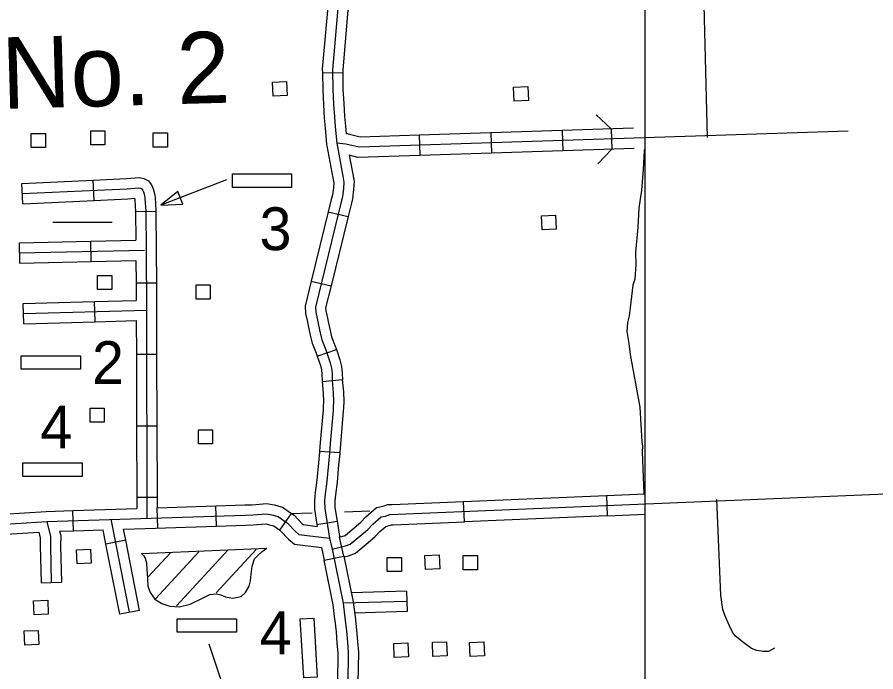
# Model space of a CAD drawing. Extents: x 1671357 to 13005564, y 567358 to 14261451.
# Drawn here: x 12758338.87 to 12758350.88, y 14259886.18 to 14259895.34 of the extents above; entities that cross this region are included whole.
import ezdxf

# ---------------------------------------------------------------- set-up
doc = ezdxf.new("R2010")
doc.units = 0
for name, color, linetype in [('2', 7, 'Continuous'), ('31', 7, 'Continuous'), ('32', 7, 'Continuous'), ('35', 7, 'Continuous'), ('38', 7, 'Continuous'), ('5', 7, 'Continuous'), ('56', 7, 'Continuous'), ('57', 7, 'Continuous'), ('63', 7, 'Continuous')]:
    doc.layers.add(name, color=color, linetype=linetype)

msp = doc.modelspace()

# ---------------------------------------------------------------- linework, layer by layer
at = {"layer": '2'}
msp.add_line((12758347.654, 14259857.213), (12758347.654, 14259912.829), dxfattribs=at)
at = {"layer": '31'}
for p, q in [((12758345.126, 14259888.276), (12758345.114, 14259888.56)), ((12758345.114, 14259888.56), (12758345.114, 14259888.56)), ((12758347.112, 14259888.644), (12758347.124, 14259888.36)), ((12758343.442, 14259887.792), (12758343.381, 14259888.058))]:
    msp.add_line(p, q, dxfattribs=at)
for points in [[(12758343.279, 14259887.893), (12758343.463, 14259887.937), (12758343.529, 14259887.96), (12758343.774, 14259888.166), (12758343.847, 14259888.243), (12758343.962, 14259888.343), (12758344.024, 14259888.355), (12758344.082, 14259888.375), (12758353.37, 14259888.764), (12758353.421, 14259888.766), (12758353.495, 14259888.761), (12758353.583, 14259888.735), (12758353.629, 14259888.691), (12758353.646, 14259888.635), (12758353.735, 14259886.205)], [(12758344.114, 14259888.518), (12758345.114, 14259888.56)], [(12758345.114, 14259888.56), (12758346.113, 14259888.602)], [(12758346.113, 14259888.602), (12758347.112, 14259888.644)], [(12758347.112, 14259888.644), (12758347.654, 14259888.666)], [(12758343.381, 14259888.058), (12758343.457, 14259888.085), (12758343.676, 14259888.27), (12758343.748, 14259888.346), (12758343.898, 14259888.475), (12758343.988, 14259888.493), (12758344.056, 14259888.516), (12758344.114, 14259888.518)], [(12758346.125, 14259888.318), (12758345.126, 14259888.276)], [(12758347.124, 14259888.36), (12758346.125, 14259888.318)], [(12758347.124, 14259888.36), (12758347.654, 14259888.382)], [(12758343.445, 14259887.786), (12758343.504, 14259887.8), (12758343.601, 14259887.835), (12758343.872, 14259888.063), (12758343.945, 14259888.14), (12758344.026, 14259888.211), (12758344.06, 14259888.217), (12758344.108, 14259888.233), (12758344.126, 14259888.234)], [(12758344.126, 14259888.234), (12758345.126, 14259888.276)], [(12758343.279, 14259887.893), (12758343.431, 14259887.134), (12758343.456, 14259886.929), (12758343.477, 14259886.748), (12758343.49, 14259886.589), (12758343.501, 14259886.447), (12758343.496, 14259886.023), (12758343.485, 14259885.842), (12758343.417, 14259885.475), (12758343.374, 14259885.241), (12758343.316, 14259885.039), (12758343.244, 14259884.721), (12758343.22, 14259884.574), (12758343.204, 14259884.493), (12758343.186, 14259884.34), (12758343.184, 14259884.219), (12758343.178, 14259884.044), (12758343.182, 14259883.896), (12758343.184, 14259883.797), (12758343.196, 14259883.689), (12758343.209, 14259883.559), (12758342.943, 14259883.348)]]:
    msp.add_lwpolyline(points, dxfattribs=at)
msp.add_lwpolyline([(12758343.597, 14259886.947), (12758343.619, 14259886.762), (12758343.631, 14259886.6), (12758343.643, 14259886.452), (12758343.638, 14259886.018), (12758343.631, 14259885.903), (12758343.348, 14259885.92), (12758343.354, 14259886.028), (12758343.359, 14259886.442), (12758343.348, 14259886.578), (12758343.336, 14259886.734), (12758343.318, 14259886.893), (12758343.315, 14259886.912), (12758343.29, 14259887.111), (12758343.164, 14259887.737), (12758343.442, 14259887.792), (12758343.571, 14259887.156)], close=True, dxfattribs=at)
at = {"layer": '32'}
for p, q in [((12758343.14, 14259894.559), (12758343.424, 14259894.563)), ((12758345.494, 14259893.719), (12758345.503, 14259893.435)), ((12758346.493, 14259893.752), (12758346.503, 14259893.468)), ((12758347.177, 14259893.775), (12758347.186, 14259893.491)), ((12758344.494, 14259893.686), (12758344.504, 14259893.402)), ((12758338.95, 14259892.725), (12758338.936, 14259893.009)), ((12758339.949, 14259892.771), (12758339.935, 14259893.055)), ((12758340.528, 14259892.619), (12758340.812, 14259892.621)), ((12758343.223, 14259892.614), (12758343.499, 14259892.546)), ((12758338.909, 14259891.895), (12758338.902, 14259892.179)), ((12758339.908, 14259891.918), (12758339.902, 14259892.202)), ((12758340.534, 14259891.619), (12758340.818, 14259891.621)), ((12758342.985, 14259891.643), (12758343.261, 14259891.575)), ((12758338.962, 14259891.046), (12758338.954, 14259891.33)), ((12758339.961, 14259891.074), (12758339.953, 14259891.358)), ((12758340.538, 14259890.619), (12758340.822, 14259890.62)), ((12758343.067, 14259890.595), (12758343.336, 14259890.686)), ((12758343.135, 14259890.238), (12758343.418, 14259890.264)), ((12758340.541, 14259889.619), (12758340.825, 14259889.62)), ((12758343.099, 14259889.264), (12758343.383, 14259889.244)), ((12758340.543, 14259888.619), (12758340.827, 14259888.62)), ((12758339.661, 14259888.149), (12758339.651, 14259888.433)), ((12758340.837, 14259888.188), (12758340.827, 14259888.472)), ((12758341.66, 14259888.215), (12758341.651, 14259888.499)), ((12758342.544, 14259888.158), (12758342.708, 14259888.39)), ((12758343.064, 14259888.238), (12758343.345, 14259888.283)), ((12758340.39, 14259888.017), (12758340.112, 14259887.962)), ((12758344.318, 14259887.303), (12758344.327, 14259887.019)), ((12758340.584, 14259887.035), (12758340.305, 14259886.98))]:
    msp.add_line(p, q, dxfattribs=at)
for points in [[(12758348.459, 14259896.065), (12758348.523, 14259893.653)], [(12758343.361, 14259895.514), (12758343.282, 14259894.602), (12758343.286, 14259894.323), (12758343.296, 14259894.119), (12758343.308, 14259893.94), (12758343.319, 14259893.8), (12758343.34, 14259893.573), (12758343.426, 14259893.113), (12758343.441, 14259893.028), (12758343.435, 14259892.937), (12758343.421, 14259892.822), (12758343.403, 14259892.751), (12758343.042, 14259891.279), (12758343.047, 14259891.209), (12758343.066, 14259891.119), (12758343.085, 14259891.027), (12758343.108, 14259890.921), (12758343.134, 14259890.82), (12758343.187, 14259890.683), (12758343.249, 14259890.5), (12758343.268, 14259890.424), (12758343.275, 14259890.351), (12758343.277, 14259890.251)], [(12758343.228, 14259895.58), (12758343.22, 14259895.532), (12758343.139, 14259894.607), (12758343.14, 14259894.559)], [(12758343.508, 14259895.533), (12758343.502, 14259895.496), (12758343.424, 14259894.597), (12758343.424, 14259894.563)], [(12758343.14, 14259894.559), (12758343.144, 14259894.319), (12758343.154, 14259894.11), (12758343.166, 14259893.93), (12758343.178, 14259893.788), (12758343.199, 14259893.554), (12758343.202, 14259893.537)], [(12758343.424, 14259894.563), (12758343.428, 14259894.328), (12758343.438, 14259894.127), (12758343.449, 14259893.951), (12758343.461, 14259893.813), (12758343.471, 14259893.704)], [(12758350.496, 14259893.743), (12758343.653, 14259893.516), (12758343.469, 14259893.562), (12758343.34, 14259893.573)], [(12758345.494, 14259893.719), (12758344.494, 14259893.686)], [(12758346.493, 14259893.752), (12758345.494, 14259893.719)], [(12758347.493, 14259893.785), (12758346.493, 14259893.752)], [(12758343.538, 14259893.691), (12758343.493, 14259893.702), (12758343.471, 14259893.704)], [(12758344.494, 14259893.686), (12758343.668, 14259893.659), (12758343.538, 14259893.691)], [(12758343.202, 14259893.537), (12758343.286, 14259893.088), (12758343.298, 14259893.02), (12758343.294, 14259892.95), (12758343.281, 14259892.849), (12758343.265, 14259892.786), (12758343.223, 14259892.614)], [(12758347.502, 14259893.501), (12758346.503, 14259893.468)], [(12758343.516, 14259893.404), (12758343.566, 14259893.139), (12758343.584, 14259893.037), (12758343.577, 14259892.924), (12758343.561, 14259892.796), (12758343.541, 14259892.717), (12758343.499, 14259892.546)], [(12758344.504, 14259893.402), (12758343.638, 14259893.373), (12758343.516, 14259893.404)], [(12758345.503, 14259893.435), (12758344.504, 14259893.402)], [(12758346.503, 14259893.468), (12758345.503, 14259893.435)], [(12758338.936, 14259893.009), (12758339.935, 14259893.055)], [(12758339.935, 14259893.055), (12758340.402, 14259893.077), (12758340.58, 14259893.093), (12758340.644, 14259893.078), (12758340.709, 14259893.048), (12758340.746, 14259892.995), (12758340.764, 14259892.962), (12758340.78, 14259892.919), (12758340.79, 14259892.871), (12758340.799, 14259892.815), (12758340.812, 14259892.626), (12758340.812, 14259892.62)], [(12758338.943, 14259892.867), (12758340.411, 14259892.935), (12758340.57, 14259892.949), (12758340.599, 14259892.943), (12758340.614, 14259892.936), (12758340.624, 14259892.921), (12758340.635, 14259892.902), (12758340.643, 14259892.88), (12758340.65, 14259892.846), (12758340.658, 14259892.799), (12758340.67, 14259892.621), (12758340.673, 14259892.072), (12758340.679, 14259891.236), (12758340.686, 14259888.325)], [(12758338.95, 14259892.725), (12758339.949, 14259892.771)], [(12758339.949, 14259892.771), (12758340.421, 14259892.794), (12758340.513, 14259892.802), (12758340.516, 14259892.782), (12758340.528, 14259892.615), (12758340.528, 14259892.619)], [(12758340.528, 14259892.619), (12758340.53, 14259892.216)], [(12758340.812, 14259892.621), (12758340.815, 14259892.072), (12758340.818, 14259891.621)], [(12758343.223, 14259892.614), (12758342.985, 14259891.643)], [(12758343.499, 14259892.546), (12758343.261, 14259891.575)], [(12758338.902, 14259892.179), (12758339.902, 14259892.202)], [(12758339.902, 14259892.202), (12758340.53, 14259892.216)], [(12758338.905, 14259892.037), (12758340.654, 14259892.077)], [(12758338.909, 14259891.895), (12758339.908, 14259891.918)], [(12758339.908, 14259891.918), (12758340.532, 14259891.932)], [(12758340.532, 14259891.932), (12758340.534, 14259891.619)], [(12758340.534, 14259891.619), (12758340.536, 14259891.374)], [(12758340.818, 14259891.621), (12758340.821, 14259891.237), (12758340.822, 14259890.62)], [(12758342.985, 14259891.643), (12758342.899, 14259891.292), (12758342.906, 14259891.19), (12758342.927, 14259891.09), (12758342.946, 14259890.997), (12758342.97, 14259890.889), (12758342.998, 14259890.777), (12758343.053, 14259890.634), (12758343.067, 14259890.595)], [(12758343.261, 14259891.575), (12758343.185, 14259891.267), (12758343.188, 14259891.229), (12758343.205, 14259891.148), (12758343.224, 14259891.056), (12758343.247, 14259890.954), (12758343.269, 14259890.863), (12758343.32, 14259890.732), (12758343.336, 14259890.686)], [(12758338.954, 14259891.33), (12758339.953, 14259891.358)], [(12758339.953, 14259891.358), (12758340.536, 14259891.374)], [(12758338.958, 14259891.188), (12758340.681, 14259891.236)], [(12758338.962, 14259891.046), (12758339.961, 14259891.074)], [(12758339.961, 14259891.074), (12758340.537, 14259891.09)], [(12758340.537, 14259891.09), (12758340.538, 14259890.619)], [(12758340.538, 14259890.619), (12758340.541, 14259889.619)], [(12758340.822, 14259890.62), (12758340.825, 14259889.62)], [(12758343.067, 14259890.595), (12758343.113, 14259890.46), (12758343.127, 14259890.401), (12758343.133, 14259890.342), (12758343.135, 14259890.248)], [(12758343.336, 14259890.686), (12758343.386, 14259890.54), (12758343.408, 14259890.448), (12758343.416, 14259890.359), (12758343.419, 14259890.255)], [(12758343.135, 14259890.238), (12758343.15, 14259890.074), (12758343.155, 14259889.959), (12758343.151, 14259889.885), (12758343.149, 14259889.842), (12758343.108, 14259889.383), (12758343.099, 14259889.264)], [(12758343.276, 14259890.251), (12758343.292, 14259890.084), (12758343.297, 14259889.958), (12758343.293, 14259889.878), (12758343.291, 14259889.833), (12758343.249, 14259889.371), (12758343.24, 14259889.236), (12758343.225, 14259889.085), (12758343.203, 14259888.843), (12758343.18, 14259888.667), (12758343.171, 14259888.568), (12758343.172, 14259888.462), (12758343.239, 14259888.045), (12758343.279, 14259887.893)], [(12758343.418, 14259890.264), (12758343.433, 14259890.093), (12758343.439, 14259889.958), (12758343.434, 14259889.872), (12758343.432, 14259889.824), (12758343.391, 14259889.36), (12758343.383, 14259889.244)], [(12758340.541, 14259889.619), (12758340.543, 14259888.619)], [(12758340.825, 14259889.62), (12758340.827, 14259888.62)], [(12758343.099, 14259889.264), (12758343.098, 14259889.248), (12758343.084, 14259889.099), (12758343.062, 14259888.859), (12758343.039, 14259888.683), (12758343.029, 14259888.574), (12758343.03, 14259888.45), (12758343.064, 14259888.238)], [(12758343.383, 14259889.244), (12758343.382, 14259889.224), (12758343.367, 14259889.072), (12758343.345, 14259888.828), (12758343.322, 14259888.652), (12758343.313, 14259888.562), (12758343.314, 14259888.474), (12758343.345, 14259888.283)], [(12758340.543, 14259888.619), (12758340.543, 14259888.462)], [(12758340.827, 14259888.62), (12758340.827, 14259888.472)], [(12758349.463, 14259886.507), (12758349.381, 14259886.459), (12758349.305, 14259886.46), (12758349.214, 14259886.475), (12758349.142, 14259886.501), (12758349.074, 14259886.551), (12758348.996, 14259886.611), (12758348.959, 14259886.642), (12758348.918, 14259886.676), (12758348.874, 14259886.728), (12758348.828, 14259886.829), (12758348.768, 14259886.967), (12758348.742, 14259887.049), (12758348.711, 14259887.248), (12758348.655, 14259888.585)], [(12758338.672, 14259888.384), (12758339.278, 14259888.421), (12758339.651, 14259888.433)], [(12758339.651, 14259888.433), (12758340.543, 14259888.462)], [(12758340.827, 14259888.472), (12758341.651, 14259888.499)], [(12758341.651, 14259888.499), (12758342.055, 14259888.512), (12758342.158, 14259888.514), (12758342.365, 14259888.531), (12758342.466, 14259888.51), (12758342.584, 14259888.478), (12758342.708, 14259888.39)], [(12758333.66, 14259888.132), (12758335.654, 14259888.188), (12758336.043, 14259888.184), (12758336.429, 14259888.164), (12758336.707, 14259888.179), (12758338.529, 14259888.225), (12758338.706, 14259888.243), (12758339.285, 14259888.279), (12758342.059, 14259888.37), (12758342.165, 14259888.372), (12758342.356, 14259888.388), (12758342.433, 14259888.372), (12758342.523, 14259888.348), (12758342.65, 14259888.258), (12758342.765, 14259888.137), (12758342.81, 14259888.099), (12758343.239, 14259888.045)], [(12758340.444, 14259887.008), (12758340.188, 14259888.311)], [(12758342.708, 14259888.39), (12758342.743, 14259888.366), (12758342.862, 14259888.241), (12758342.869, 14259888.235), (12758343.069, 14259888.21)], [(12758339.285, 14259888.279), (12758339.338, 14259888.067), (12758339.336, 14259887.937), (12758339.348, 14259887.425)], [(12758340.66, 14259888.182), (12758341.66, 14259888.215)], [(12758341.66, 14259888.215), (12758342.063, 14259888.228), (12758342.173, 14259888.231), (12758342.347, 14259888.245), (12758342.399, 14259888.234), (12758342.461, 14259888.217), (12758342.544, 14259888.158)], [(12758343.064, 14259888.238), (12758343.069, 14259888.21)], [(12758343.345, 14259888.283), (12758343.378, 14259888.075), (12758343.381, 14259888.058)], [(12758338.673, 14259888.097), (12758338.718, 14259888.102), (12758339.176, 14259888.13)], [(12758339.176, 14259888.13), (12758339.195, 14259888.05), (12758339.193, 14259887.937), (12758339.206, 14259887.422), (12758339.49, 14259887.428)], [(12758339.465, 14259888.143), (12758339.661, 14259888.149)], [(12758339.465, 14259888.143), (12758339.48, 14259888.083), (12758339.478, 14259887.938), (12758339.49, 14259887.428)], [(12758339.661, 14259888.149), (12758340.072, 14259888.163)], [(12758340.112, 14259887.962), (12758340.072, 14259888.163)], [(12758340.36, 14259888.172), (12758340.66, 14259888.182)], [(12758340.39, 14259888.017), (12758340.36, 14259888.172)], [(12758342.544, 14259888.158), (12758342.556, 14259888.15), (12758342.667, 14259888.034), (12758342.751, 14259887.964), (12758343.126, 14259887.916)], [(12758340.305, 14259886.98), (12758340.112, 14259887.962)], [(12758340.584, 14259887.035), (12758340.39, 14259888.017)], [(12758343.126, 14259887.916), (12758343.164, 14259887.737)], [(12758344.318, 14259887.303), (12758343.547, 14259887.279)], [(12758344.323, 14259887.161), (12758343.431, 14259887.134)], [(12758344.327, 14259887.019), (12758343.591, 14259886.996)]]:
    msp.add_lwpolyline(points, dxfattribs=at)
at = {"layer": '35'}
for points in [[(12758347.643, 14259893.485), (12758347.641, 14259893.47), (12758347.627, 14259893.207), (12758347.603, 14259892.917), (12758347.565, 14259892.663), (12758347.553, 14259892.396), (12758347.521, 14259892.044), (12758347.524, 14259891.875), (12758347.51, 14259891.671), (12758347.481, 14259891.588), (12758347.445, 14259891.271), (12758347.429, 14259891.158), (12758347.406, 14259891.066), (12758347.4, 14259890.939), (12758347.428, 14259890.771), (12758347.446, 14259890.616), (12758347.58, 14259889.881), (12758347.609, 14259889.395), (12758347.618, 14259889.331)], [(12758347.618, 14259889.331), (12758347.613, 14259889.255), (12758347.637, 14259888.671)]]:
    msp.add_lwpolyline(points, dxfattribs=at)
at = {"layer": '38'}
msp.add_line((12758347.182, 14259893.633), (12758347.182, 14259893.633), dxfattribs=at)
for points in [[(12758347.177, 14259893.775), (12758346.97, 14259893.969)], [(12758346.992, 14259893.283), (12758347.186, 14259893.491)]]:
    msp.add_lwpolyline(points, dxfattribs=at)
at = {"layer": '5'}
for points in [[(12758342.696, 14259888.391), (12758342.999, 14259888.4)], [(12758343.449, 14259888.415), (12758343.805, 14259888.426)]]:
    msp.add_lwpolyline(points, dxfattribs=at)
at = {"layer": '56'}
for points in [[(12758342.45, 14259894.232), (12758342.442, 14259894.429), (12758342.639, 14259894.437), (12758342.648, 14259894.24)], [(12758345.823, 14259894.162), (12758345.815, 14259894.359), (12758346.013, 14259894.367), (12758346.021, 14259894.17)], [(12758339.9, 14259893.549), (12758339.9, 14259893.746), (12758340.097, 14259893.746), (12758340.097, 14259893.549)], [(12758340.774, 14259893.52), (12758340.774, 14259893.717), (12758340.972, 14259893.717), (12758340.972, 14259893.52)], [(12758339.069, 14259893.512), (12758339.069, 14259893.709), (12758339.267, 14259893.709), (12758339.267, 14259893.512)], [(12758341.881, 14259892.955), (12758341.881, 14259893.144), (12758342.709, 14259893.144), (12758342.709, 14259892.955)], [(12758341.187, 14259892.719), (12758341.117, 14259892.899), (12758340.882, 14259892.704)], [(12758346.212, 14259892.36), (12758346.204, 14259892.557), (12758346.401, 14259892.566), (12758346.409, 14259892.369)], [(12758339.995, 14259891.527), (12758339.995, 14259891.724), (12758340.193, 14259891.724), (12758340.193, 14259891.527)], [(12758341.373, 14259891.392), (12758341.373, 14259891.589), (12758341.571, 14259891.589), (12758341.571, 14259891.392)], [(12758338.929, 14259890.409), (12758338.929, 14259890.598), (12758339.758, 14259890.598), (12758339.758, 14259890.409)], [(12758339.89, 14259889.668), (12758339.89, 14259889.865), (12758340.087, 14259889.865), (12758340.087, 14259889.668)], [(12758341.406, 14259889.366), (12758341.406, 14259889.563), (12758341.604, 14259889.563), (12758341.604, 14259889.366)], [(12758338.952, 14259888.909), (12758338.952, 14259889.099), (12758339.78, 14259889.099), (12758339.78, 14259888.909)], [(12758339.71, 14259887.685), (12758339.702, 14259887.882), (12758339.899, 14259887.891), (12758339.908, 14259887.694)], [(12758344.047, 14259887.58), (12758344.047, 14259887.777), (12758344.245, 14259887.777), (12758344.245, 14259887.58)], [(12758344.584, 14259887.607), (12758344.575, 14259887.804), (12758344.773, 14259887.813), (12758344.781, 14259887.616)], [(12758345.11, 14259887.604), (12758345.11, 14259887.801), (12758345.308, 14259887.801), (12758345.308, 14259887.604)], [(12758339.109, 14259886.972), (12758339.101, 14259887.169), (12758339.298, 14259887.177), (12758339.306, 14259886.98)], [(12758341.11, 14259886.729), (12758341.11, 14259886.918), (12758341.939, 14259886.918), (12758341.939, 14259886.729)], [(12758342.829, 14259886.917), (12758343.018, 14259886.928), (12758343.068, 14259886.101), (12758342.879, 14259886.089)], [(12758338.977, 14259886.55), (12758338.969, 14259886.747), (12758339.166, 14259886.755), (12758339.174, 14259886.558)], [(12758344.146, 14259886.375), (12758344.137, 14259886.572), (12758344.335, 14259886.58), (12758344.343, 14259886.383)], [(12758344.687, 14259886.392), (12758344.679, 14259886.589), (12758344.877, 14259886.597), (12758344.885, 14259886.4)], [(12758345.207, 14259886.391), (12758345.199, 14259886.588), (12758345.396, 14259886.597), (12758345.405, 14259886.4)]]:
    msp.add_lwpolyline(points, close=True, dxfattribs=at)
for points in [[(12758341.799, 14259893.06), (12758340.882, 14259892.704)], [(12758339.37, 14259892.466), (12758340.199, 14259892.466)], [(12758341.55, 14259886.569), (12758341.795, 14259885.839), (12758342.511, 14259885.263)]]:
    msp.add_lwpolyline(points, dxfattribs=at)
at = {"layer": '57'}
for p, q in [((12758340.612, 14259887.832), (12758342.361, 14259887.904)), ((12758340.698, 14259887.499), (12758341.014, 14259887.842)), ((12758340.808, 14259887.199), (12758341.413, 14259887.856)), ((12758341.101, 14259887.098), (12758341.817, 14259887.876)), ((12758341.655, 14259887.279), (12758342.215, 14259887.889))]:
    msp.add_line(p, q, dxfattribs=at)
msp.add_lwpolyline([(12758340.612, 14259887.832), (12758340.638, 14259887.805), (12758340.663, 14259887.764), (12758340.682, 14259887.702), (12758340.686, 14259887.608), (12758340.693, 14259887.486), (12758340.698, 14259887.376), (12758340.733, 14259887.286), (12758340.797, 14259887.194), (12758340.894, 14259887.13), (12758341.005, 14259887.093), (12758341.139, 14259887.085), (12758341.29, 14259887.12), (12758341.461, 14259887.206), (12758341.566, 14259887.258), (12758341.658, 14259887.269), (12758341.721, 14259887.254), (12758341.785, 14259887.225), (12758341.888, 14259887.206), (12758342.005, 14259887.231), (12758342.065, 14259887.286), (12758342.114, 14259887.375), (12758342.134, 14259887.451), (12758342.144, 14259887.541), (12758342.16, 14259887.654), (12758342.192, 14259887.757), (12758342.24, 14259887.807), (12758342.3, 14259887.859), (12758342.361, 14259887.904)], dxfattribs=at)

# ---------------------------------------------------------------- texts
at = {"layer": '56'}
for s, p in [('3', (12758342.261, 14259892.076)), ('2', (12758339.918, 14259890.203)), ('4', (12758339.195, 14259889.302)), ('4', (12758342.263, 14259886.421))]:
    msp.add_text(s, height=0.6, dxfattribs=at).set_placement(p)
at = {"layer": '63'}
msp.add_text('No. 2', height=1.0001, rotation=1.5802, dxfattribs=at).set_placement((12758338.664, 14259894.053))

doc.saveas('drawing.dxf')
